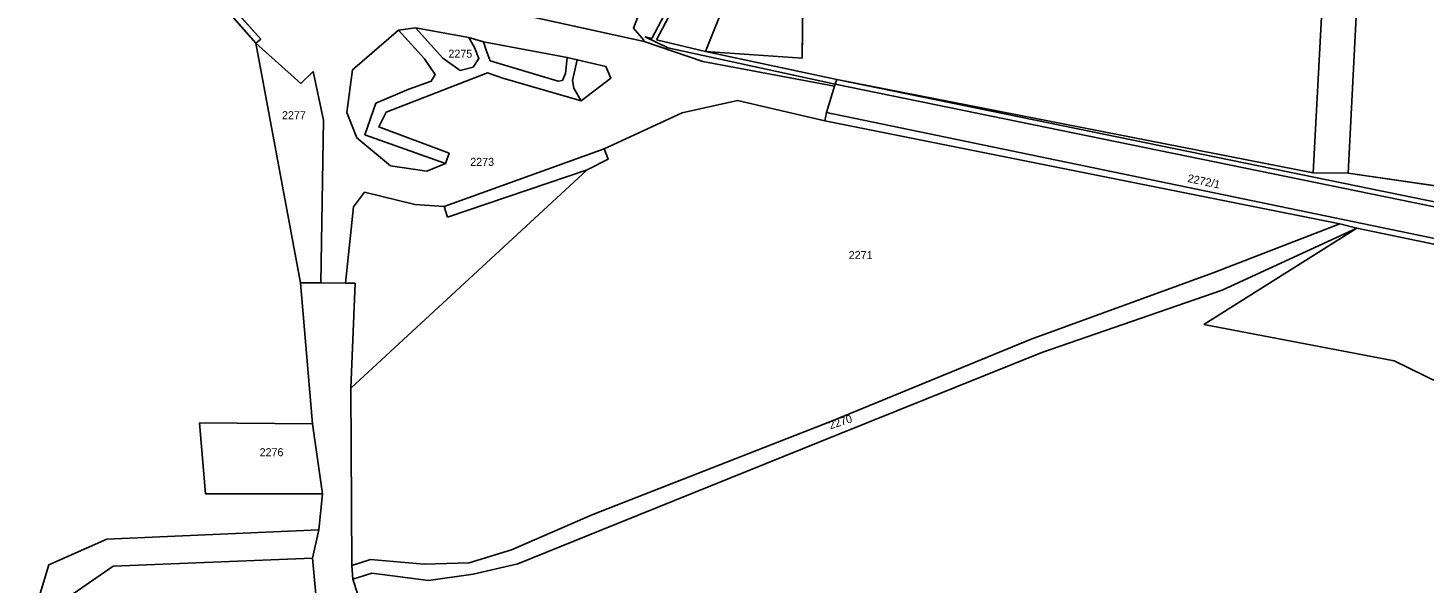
# Model space of a CAD drawing. Extents: x -262715 to -259381, y -1237238 to -1231182.
# Drawn here: x -260330.9 to -259982.1, y -1234027.3 to -1233888.7 of the extents above; entities that cross this region are included whole.
import ezdxf

# ---------------------------------------------------------------- set-up
doc = ezdxf.new("R2010")
doc.units = 0
for name, color, linetype in [('body_kn', 7, 'Continuous'), ('kladpar_druhypozemkov', 7, 'Continuous'), ('kladpar_hranice', 7, 'Continuous'), ('kladpar_parcelnecisla', 7, 'Continuous'), ('kladpar_plochy', 7, 'Continuous'), ('zappar_hrandruhpozemk', 7, 'Continuous')]:
    doc.layers.add(name, color=color, linetype=linetype)

msp = doc.modelspace()

# ---------------------------------------------------------------- linework, layer by layer
at = {"layer": 'body_kn'}
for p, q in [((-260238.34, -1233889.19), (-260238.34, -1233889.19)), ((-260234.04, -1233888.67), (-260234.04, -1233888.67)), ((-260179.6, -1233888.73), (-260179.6, -1233888.73)), ((-260176.67, -1233890.91), (-260176.67, -1233890.91)), ((-260273.93, -1233892.45), (-260273.93, -1233892.45)), ((-260272.75, -1233891.44), (-260272.75, -1233891.44)), ((-260220.76, -1233891.08), (-260220.76, -1233891.08)), ((-260220.76, -1233891.08), (-260220.76, -1233891.08)), ((-260219.37, -1233893.59), (-260219.37, -1233893.59)), ((-260217.09, -1233892.11), (-260217.09, -1233892.11)), ((-260216.4, -1233894.23), (-260216.4, -1233894.23)), ((-260176.99, -1233891.69), (-260176.99, -1233891.69)), ((-260176.97, -1233892.07), (-260176.97, -1233892.07)), ((-260175.03, -1233891.31), (-260175.03, -1233891.31)), ((-260173.86, -1233891.63), (-260173.86, -1233891.63)), ((-260171.06, -1233893.67), (-260171.06, -1233893.67)), ((-260231.81, -1233896.42), (-260231.81, -1233896.42)), ((-260227.2, -1233896.2), (-260227.2, -1233896.2)), ((-260218.21, -1233896.33), (-260218.21, -1233896.33)), ((-260215.4, -1233896.89), (-260215.4, -1233896.89)), ((-260196.17, -1233896.05), (-260196.17, -1233896.05)), ((-260196.17, -1233896.05), (-260196.17, -1233896.05)), ((-260193.67, -1233896.61), (-260193.67, -1233896.61)), ((-260193.67, -1233896.61), (-260193.67, -1233896.61)), ((-260162.32, -1233897.08), (-260162.32, -1233897.08)), ((-260161.58, -1233894.58), (-260161.58, -1233894.58)), ((-260161.58, -1233894.58), (-260161.58, -1233894.58)), ((-260137.5, -1233896.2), (-260137.5, -1233896.2)), ((-260259.66, -1233899.56), (-260259.66, -1233899.56)), ((-260249.81, -1233899.14), (-260249.81, -1233899.14)), ((-260229.18, -1233900.26), (-260229.18, -1233900.26)), ((-260222.92, -1233899.28), (-260222.92, -1233899.28)), ((-260219.63, -1233898.43), (-260219.63, -1233898.43)), ((-260216.12, -1233899.86), (-260216.12, -1233899.86)), ((-260212.22, -1233901.21), (-260212.22, -1233901.21)), ((-260196.58, -1233900.03), (-260196.58, -1233900.03)), ((-260186.48, -1233898.29), (-260186.48, -1233898.29)), ((-260186.48, -1233898.29), (-260186.48, -1233898.29)), ((-260185.25, -1233901.19), (-260185.25, -1233901.19)), ((-260185.25, -1233901.19), (-260185.25, -1233901.19)), ((-260262.72, -1233902.51), (-260262.72, -1233902.51)), ((-260235.76, -1233903.98), (-260235.76, -1233903.98)), ((-260230.12, -1233901.98), (-260230.12, -1233901.98)), ((-260198.39, -1233901.98), (-260198.39, -1233901.98)), ((-260197.37, -1233901.83), (-260197.37, -1233901.83)), ((-260194.87, -1233901.84), (-260194.87, -1233901.84)), ((-260194.49, -1233903.72), (-260194.49, -1233903.72)), ((-260129.37, -1233903.19), (-260129.37, -1233903.19)), ((-260129.37, -1233903.19), (-260129.37, -1233903.19)), ((-260129.21, -1233902.72), (-260129.21, -1233902.72)), ((-260129.21, -1233902.72), (-260129.21, -1233902.72)), ((-260128.81, -1233901.55), (-260128.81, -1233901.55)), ((-260128.81, -1233901.55), (-260128.81, -1233901.55)), ((-260243.99, -1233907.46), (-260243.99, -1233907.46)), ((-260192.71, -1233906.86), (-260192.71, -1233906.86)), ((-260192.71, -1233906.86), (-260192.71, -1233906.86)), ((-260153.62, -1233906.82), (-260153.62, -1233906.82)), ((-260257.07, -1233911.69), (-260257.07, -1233911.69)), ((-260251.19, -1233909.76), (-260251.19, -1233909.76)), ((-260241.42, -1233909.74), (-260241.42, -1233909.74)), ((-260167.47, -1233909.88), (-260167.47, -1233909.88)), ((-260131.84, -1233911.85), (-260131.84, -1233911.85)), ((-260131.36, -1233909.82), (-260131.36, -1233909.82)), ((-260131.36, -1233909.82), (-260131.36, -1233909.82)), ((-260246.69, -1233915.34), (-260246.69, -1233915.34)), ((-260243.24, -1233913.4), (-260243.24, -1233913.4)), ((-260248.73, -1233916.11), (-260248.73, -1233916.11)), ((-260186.91, -1233918.85), (-260186.91, -1233918.85)), ((-260186.91, -1233918.85), (-260186.91, -1233918.85)), ((-260225.69, -1233919.98), (-260225.69, -1233919.98)), ((-260185.96, -1233921.48), (-260185.96, -1233921.48)), ((-260240.32, -1233923.11), (-260240.32, -1233923.11)), ((-260231.26, -1233924.41), (-260231.26, -1233924.41)), ((-260226.56, -1233922.55), (-260226.56, -1233922.55)), ((-260226.56, -1233922.55), (-260226.56, -1233922.55)), ((-260191.16, -1233924.14), (-260191.16, -1233924.14)), ((-260191.16, -1233924.14), (-260191.16, -1233924.14)), ((-260009.8, -1233924.9), (-260009.8, -1233924.9)), ((-260001.05, -1233924.95), (-260001.05, -1233924.95)), ((-260246.77, -1233929.72), (-260246.77, -1233929.72)), ((-260234.2, -1233932.76), (-260234.2, -1233932.76)), ((-260249.52, -1233933.38), (-260249.52, -1233933.38)), ((-260226.93, -1233933.26), (-260226.93, -1233933.26)), ((-260226.08, -1233935.92), (-260226.08, -1233935.92)), ((-260003.15, -1233937.6), (-260003.15, -1233937.6)), ((-259998.93, -1233938.72), (-259998.93, -1233938.72)), ((-259998.93, -1233938.72), (-259998.93, -1233938.72)), ((-260034.8, -1233949.87), (-260034.8, -1233949.87)), ((-260262.83, -1233952.31), (-260262.83, -1233952.31)), ((-260262.83, -1233952.31), (-260262.83, -1233952.31)), ((-260257.75, -1233952.34), (-260257.75, -1233952.34)), ((-260251.58, -1233952.45), (-260251.58, -1233952.45)), ((-260249.15, -1233952.46), (-260249.15, -1233952.46)), ((-260032.55, -1233954.18), (-260032.55, -1233954.18)), ((-260037.13, -1233962.76), (-260037.13, -1233962.76)), ((-260080.22, -1233966.45), (-260080.22, -1233966.45)), ((-260077.58, -1233969.75), (-260077.58, -1233969.75)), ((-259989.57, -1233971.83), (-259989.57, -1233971.83)), ((-260250.23, -1233978.64), (-260250.23, -1233978.64)), ((-260288.03, -1233987.36), (-260288.03, -1233987.36)), ((-260259.82, -1233987.59), (-260259.82, -1233987.59)), ((-260130.13, -1233986.91), (-260130.13, -1233986.91)), ((-260128.27, -1233990.13), (-260128.27, -1233990.13)), ((-260286.57, -1234005.04), (-260286.57, -1234005.04)), ((-260257.33, -1234005.03), (-260257.33, -1234005.03)), ((-260257.33, -1234005.03), (-260257.33, -1234005.03)), ((-260189.74, -1234010.22), (-260189.74, -1234010.22)), ((-260311.18, -1234016.41), (-260311.18, -1234016.41)), ((-260258.24, -1234014.03), (-260258.24, -1234014.03)), ((-260187.49, -1234014.06), (-260187.49, -1234014.06)), ((-260210.11, -1234019.03), (-260210.11, -1234019.03)), ((-260325.7, -1234022.78), (-260325.7, -1234022.78)), ((-260309.6, -1234023.15), (-260309.6, -1234023.15)), ((-260259.81, -1234021.13), (-260259.81, -1234021.13)), ((-260250, -1234022.97), (-260250, -1234022.97)), ((-260250, -1234022.97), (-260250, -1234022.97)), ((-260245.3, -1234021.43), (-260245.3, -1234021.43)), ((-260231.94, -1234022.59), (-260231.94, -1234022.59)), ((-260220.68, -1234022.26), (-260220.68, -1234022.26)), ((-260208.49, -1234022.56), (-260208.49, -1234022.56)), ((-260249.7, -1234026.34), (-260249.7, -1234026.34)), ((-260245.01, -1234024.87), (-260245.01, -1234024.87)), ((-260245.01, -1234024.87), (-260245.01, -1234024.87)), ((-260230.79, -1234026.67), (-260230.79, -1234026.67)), ((-260219.68, -1234025.16), (-260219.68, -1234025.16))]:
    msp.add_line(p, q, dxfattribs=at)
at = {"layer": 'kladpar_druhypozemkov'}
for p, q in [((-260222.69, -1233894.15), (-260222.69, -1233894.15)), ((-260264.64, -1233908.84), (-260264.64, -1233908.84)), ((-260216.59, -1233921.22), (-260216.59, -1233921.22)), ((-260036.61, -1233926.61), (-260036.61, -1233926.61)), ((-260123.35, -1233944.39), (-260123.35, -1233944.39)), ((-260133.44, -1233991), (-260133.44, -1233991)), ((-260270.1, -1233993.76), (-260270.1, -1233993.76))]:
    msp.add_line(p, q, dxfattribs=at)
at = {"layer": 'kladpar_hranice'}
for points in [[(-260142.12, -1233845.9), (-260136.64, -1233830.99), (-260137.5, -1233896.2), (-260161.58, -1233894.58), (-260142.12, -1233845.9)], [(-259968.15, -1233929.72), (-260001.05, -1233924.95), (-260009.8, -1233924.9), (-260128.81, -1233901.55), (-260161.58, -1233894.58), (-260137.5, -1233896.2), (-260136.64, -1233830.99)], [(-260142.12, -1233845.9), (-260161.58, -1233894.58), (-260128.81, -1233901.55), (-260129.21, -1233902.72), (-260129.37, -1233903.19), (-260162.32, -1233897.08), (-260176.97, -1233892.07), (-260176.99, -1233891.69), (-260179.6, -1233888.73), (-260173.85, -1233873.8)], [(-260308.58, -1233853.11), (-260308.26, -1233851.55), (-260272.75, -1233891.44), (-260273.93, -1233892.45), (-260308.58, -1233853.11)], [(-260129.37, -1233903.19), (-260131.36, -1233909.82), (-260131.84, -1233911.85), (-260153.62, -1233906.82), (-260167.47, -1233909.88), (-260186.91, -1233918.85), (-260185.96, -1233921.48), (-260191.16, -1233924.14), (-260250.23, -1233978.64), (-260249.15, -1233952.46), (-260251.58, -1233952.45), (-260257.75, -1233952.34), (-260257.07, -1233911.69), (-260259.66, -1233899.56), (-260262.72, -1233902.51), (-260273.93, -1233892.45), (-260272.75, -1233891.44), (-260308.26, -1233851.55)], [(-260308.58, -1233853.11), (-260273.93, -1233892.45), (-260262.83, -1233952.31), (-260259.82, -1233987.59), (-260288.03, -1233987.36), (-260286.57, -1234005.04), (-260257.33, -1234005.03), (-260258.24, -1234014.03), (-260311.18, -1234016.41), (-260325.7, -1234022.78), (-260330.9, -1234040.17)], [(-260253.01, -1233869.34), (-260243.91, -1233877.28), (-260176.97, -1233892.07), (-260162.32, -1233897.08), (-260129.37, -1233903.19)], [(-260173.85, -1233873.8), (-260179.6, -1233888.73), (-260176.99, -1233891.69), (-260176.97, -1233892.07), (-260243.91, -1233877.28)], [(-260185.25, -1233901.19), (-260186.48, -1233898.29), (-260193.67, -1233896.61), (-260196.17, -1233896.05), (-260217.09, -1233892.11), (-260220.76, -1233891.08), (-260234.04, -1233888.67), (-260238.34, -1233889.19), (-260249.81, -1233899.14), (-260251.19, -1233909.76), (-260248.73, -1233916.11), (-260240.32, -1233923.11), (-260231.26, -1233924.41), (-260226.56, -1233922.55), (-260225.69, -1233919.98), (-260243.24, -1233913.4), (-260241.42, -1233909.74), (-260216.12, -1233899.86), (-260212.22, -1233901.21), (-260192.71, -1233906.86), (-260185.25, -1233901.19)], [(-260186.48, -1233898.29), (-260185.25, -1233901.19), (-260192.71, -1233906.86), (-260212.22, -1233901.21), (-260216.12, -1233899.86), (-260241.42, -1233909.74), (-260243.24, -1233913.4), (-260225.69, -1233919.98), (-260226.56, -1233922.55), (-260231.26, -1233924.41), (-260240.32, -1233923.11), (-260248.73, -1233916.11), (-260251.19, -1233909.76), (-260249.81, -1233899.14), (-260238.34, -1233889.19), (-260234.04, -1233888.67), (-260220.76, -1233891.08), (-260217.09, -1233892.11), (-260196.17, -1233896.05), (-260193.67, -1233896.61), (-260186.48, -1233898.29)], [(-260262.83, -1233952.31), (-260273.93, -1233892.45), (-260262.72, -1233902.51), (-260259.66, -1233899.56), (-260257.07, -1233911.69), (-260257.75, -1233952.34), (-260262.83, -1233952.31)], [(-260131.36, -1233909.82), (-260129.37, -1233903.19), (-260129.21, -1233902.72), (-260128.81, -1233901.55), (-260009.8, -1233924.9), (-260001.05, -1233924.95), (-259968.15, -1233929.72), (-259969.92, -1233929.76), (-259969.6, -1233934.15), (-259969.5, -1233935.38), (-259968.89, -1233943.51), (-259968.79, -1233944.93), (-259998.93, -1233938.72), (-260003.15, -1233937.6), (-260131.84, -1233911.85), (-260131.36, -1233909.82)], [(-260250, -1234022.97), (-260250.23, -1233978.64), (-260191.16, -1233924.14), (-260185.96, -1233921.48), (-260186.91, -1233918.85), (-260167.47, -1233909.88), (-260153.62, -1233906.82), (-260131.84, -1233911.85), (-260003.15, -1233937.6), (-260034.8, -1233949.87), (-260080.22, -1233966.45), (-260130.13, -1233986.91), (-260189.74, -1234010.22), (-260210.11, -1234019.03), (-260220.68, -1234022.26), (-260231.94, -1234022.59), (-260245.3, -1234021.43), (-260250, -1234022.97)], [(-260250, -1234022.97), (-260245.3, -1234021.43), (-260231.94, -1234022.59), (-260220.68, -1234022.26), (-260210.11, -1234019.03), (-260189.74, -1234010.22), (-260130.13, -1233986.91), (-260080.22, -1233966.45), (-260034.8, -1233949.87), (-260003.15, -1233937.6), (-259998.93, -1233938.72), (-260032.55, -1233954.18), (-260077.58, -1233969.75), (-260128.27, -1233990.13), (-260187.49, -1234014.06), (-260208.49, -1234022.56), (-260219.68, -1234025.16), (-260230.79, -1234026.67), (-260245.01, -1234024.87), (-260249.7, -1234026.34), (-260250, -1234022.97)], [(-260245.01, -1234024.87), (-260230.79, -1234026.67), (-260219.68, -1234025.16), (-260208.49, -1234022.56), (-260187.49, -1234014.06), (-260128.27, -1233990.13), (-260077.58, -1233969.75), (-260032.55, -1233954.18), (-259998.93, -1233938.72), (-259968.79, -1233944.93), (-259968.7, -1233946.05), (-259959.61, -1233947.47), (-259953.11, -1233949), (-259946.25, -1233952.48), (-259945.45, -1233954.27), (-259942.54, -1233960.78), (-259940.1, -1233970.34), (-259934.31, -1233989.34), (-259926.28, -1234010.38), (-259918.26, -1234023.25), (-259908.64, -1234044.84)], [(-260258.41, -1234036.46), (-260259.81, -1234021.13), (-260258.24, -1234014.03), (-260257.33, -1234005.03), (-260259.82, -1233987.59), (-260262.83, -1233952.31), (-260257.75, -1233952.34), (-260251.58, -1233952.45), (-260249.15, -1233952.46), (-260250.23, -1233978.64), (-260250, -1234022.97), (-260249.7, -1234026.34), (-260246.24, -1234037.08)], [(-260257.33, -1234005.03), (-260286.57, -1234005.04), (-260288.03, -1233987.36), (-260259.82, -1233987.59), (-260257.33, -1234005.03)], [(-260330.9, -1234040.17), (-260325.7, -1234022.78), (-260311.18, -1234016.41), (-260258.24, -1234014.03), (-260259.81, -1234021.13), (-260309.6, -1234023.15), (-260320.67, -1234030.81)], [(-260320.67, -1234030.81), (-260309.6, -1234023.15), (-260259.81, -1234021.13), (-260258.41, -1234036.46)], [(-260246.24, -1234037.08), (-260249.7, -1234026.34), (-260245.01, -1234024.87)]]:
    msp.add_lwpolyline(points, dxfattribs=at)
at = {"layer": 'kladpar_plochy'}
for p, q in [((-260137.5, -1233896.2), (-260136.64, -1233830.99)), ((-260272.75, -1233891.44), (-260308.26, -1233851.55)), ((-260308.58, -1233853.11), (-260273.93, -1233892.45)), ((-260243.91, -1233877.28), (-260176.97, -1233892.07)), ((-260238.34, -1233889.19), (-260249.81, -1233899.14)), ((-260234.04, -1233888.67), (-260238.34, -1233889.19)), ((-260220.76, -1233891.08), (-260234.04, -1233888.67)), ((-260273.93, -1233892.45), (-260272.75, -1233891.44)), ((-260262.72, -1233902.51), (-260273.93, -1233892.45)), ((-260273.93, -1233892.45), (-260262.83, -1233952.31)), ((-260217.09, -1233892.11), (-260220.76, -1233891.08)), ((-260196.17, -1233896.05), (-260217.09, -1233892.11)), ((-260176.97, -1233892.07), (-260162.32, -1233897.08)), ((-260193.67, -1233896.61), (-260196.17, -1233896.05)), ((-260186.48, -1233898.29), (-260193.67, -1233896.61)), ((-260162.32, -1233897.08), (-260129.37, -1233903.19)), ((-260128.81, -1233901.55), (-260161.58, -1233894.58)), ((-260161.58, -1233894.58), (-260137.5, -1233896.2)), ((-260259.66, -1233899.56), (-260262.72, -1233902.51)), ((-260257.07, -1233911.69), (-260259.66, -1233899.56)), ((-260249.81, -1233899.14), (-260251.19, -1233909.76)), ((-260241.42, -1233909.74), (-260216.12, -1233899.86)), ((-260216.12, -1233899.86), (-260212.22, -1233901.21)), ((-260212.22, -1233901.21), (-260192.71, -1233906.86)), ((-260192.71, -1233906.86), (-260185.25, -1233901.19)), ((-260185.25, -1233901.19), (-260186.48, -1233898.29)), ((-260129.37, -1233903.19), (-260131.36, -1233909.82)), ((-260009.8, -1233924.9), (-260128.81, -1233901.55)), ((-260153.62, -1233906.82), (-260167.47, -1233909.88)), ((-260131.84, -1233911.85), (-260153.62, -1233906.82)), ((-260257.75, -1233952.34), (-260257.07, -1233911.69)), ((-260251.19, -1233909.76), (-260248.73, -1233916.11)), ((-260243.24, -1233913.4), (-260241.42, -1233909.74)), ((-260167.47, -1233909.88), (-260186.91, -1233918.85)), ((-260131.36, -1233909.82), (-260131.84, -1233911.85)), ((-260225.69, -1233919.98), (-260243.24, -1233913.4)), ((-260248.73, -1233916.11), (-260240.32, -1233923.11)), ((-260186.91, -1233918.85), (-260185.96, -1233921.48)), ((-260226.56, -1233922.55), (-260225.69, -1233919.98)), ((-260185.96, -1233921.48), (-260191.16, -1233924.14)), ((-260191.16, -1233924.14), (-260250.23, -1233978.64)), ((-260240.32, -1233923.11), (-260231.26, -1233924.41)), ((-260231.26, -1233924.41), (-260226.56, -1233922.55)), ((-260001.05, -1233924.95), (-260009.8, -1233924.9)), ((-259968.15, -1233929.72), (-260001.05, -1233924.95)), ((-260262.83, -1233952.31), (-260259.82, -1233987.59)), ((-260251.58, -1233952.45), (-260257.75, -1233952.34)), ((-260249.15, -1233952.46), (-260251.58, -1233952.45)), ((-260250.23, -1233978.64), (-260249.15, -1233952.46)), ((-260259.82, -1233987.59), (-260288.03, -1233987.36)), ((-260288.03, -1233987.36), (-260286.57, -1234005.04)), ((-260286.57, -1234005.04), (-260257.33, -1234005.03)), ((-260257.33, -1234005.03), (-260258.24, -1234014.03)), ((-260311.18, -1234016.41), (-260325.7, -1234022.78)), ((-260258.24, -1234014.03), (-260311.18, -1234016.41)), ((-260325.7, -1234022.78), (-260330.9, -1234040.17))]:
    msp.add_line(p, q, dxfattribs=at)
for points in [[(-260142.12, -1233845.9), (-260136.64, -1233830.99), (-260137.5, -1233896.2), (-260161.58, -1233894.58)], [(-260308.58, -1233853.11), (-260308.26, -1233851.55), (-260272.75, -1233891.44), (-260273.93, -1233892.45)], [(-260186.48, -1233898.29), (-260185.25, -1233901.19), (-260192.71, -1233906.86), (-260212.22, -1233901.21), (-260216.12, -1233899.86), (-260241.42, -1233909.74), (-260243.24, -1233913.4), (-260225.69, -1233919.98), (-260226.56, -1233922.55), (-260231.26, -1233924.41), (-260240.32, -1233923.11), (-260248.73, -1233916.11), (-260251.19, -1233909.76), (-260249.81, -1233899.14), (-260238.34, -1233889.19), (-260234.04, -1233888.67), (-260220.76, -1233891.08), (-260217.09, -1233892.11), (-260196.17, -1233896.05), (-260193.67, -1233896.61)], [(-260262.83, -1233952.31), (-260273.93, -1233892.45), (-260262.72, -1233902.51), (-260259.66, -1233899.56), (-260257.07, -1233911.69), (-260257.75, -1233952.34)], [(-260131.36, -1233909.82), (-260129.37, -1233903.19), (-260129.21, -1233902.72), (-260128.81, -1233901.55), (-260009.8, -1233924.9), (-260001.05, -1233924.95), (-259968.15, -1233929.72), (-259969.92, -1233929.76), (-259969.6, -1233934.15), (-259969.5, -1233935.38), (-259968.89, -1233943.51), (-259968.79, -1233944.93), (-259998.93, -1233938.72), (-260003.15, -1233937.6), (-260131.84, -1233911.85)], [(-260250, -1234022.97), (-260250.23, -1233978.64), (-260191.16, -1233924.14), (-260185.96, -1233921.48), (-260186.91, -1233918.85), (-260167.47, -1233909.88), (-260153.62, -1233906.82), (-260131.84, -1233911.85), (-260003.15, -1233937.6), (-260034.8, -1233949.87), (-260080.22, -1233966.45), (-260130.13, -1233986.91), (-260189.74, -1234010.22), (-260210.11, -1234019.03), (-260220.68, -1234022.26), (-260231.94, -1234022.59), (-260245.3, -1234021.43)], [(-260250, -1234022.97), (-260245.3, -1234021.43), (-260231.94, -1234022.59), (-260220.68, -1234022.26), (-260210.11, -1234019.03), (-260189.74, -1234010.22), (-260130.13, -1233986.91), (-260080.22, -1233966.45), (-260034.8, -1233949.87), (-260003.15, -1233937.6), (-259998.93, -1233938.72), (-260032.55, -1233954.18), (-260077.58, -1233969.75), (-260128.27, -1233990.13), (-260187.49, -1234014.06), (-260208.49, -1234022.56), (-260219.68, -1234025.16), (-260230.79, -1234026.67), (-260245.01, -1234024.87), (-260249.7, -1234026.34)], [(-260257.33, -1234005.03), (-260286.57, -1234005.04), (-260288.03, -1233987.36), (-260259.82, -1233987.59)]]:
    msp.add_lwpolyline(points, close=True, dxfattribs=at)
for points in [[(-260142.12, -1233845.9), (-260161.58, -1233894.58), (-260128.81, -1233901.55), (-260129.21, -1233902.72), (-260129.37, -1233903.19), (-260162.32, -1233897.08), (-260176.97, -1233892.07), (-260176.99, -1233891.69), (-260179.6, -1233888.73), (-260173.85, -1233873.8)], [(-260173.85, -1233873.8), (-260179.6, -1233888.73), (-260176.99, -1233891.69), (-260176.97, -1233892.07), (-260243.91, -1233877.28)], [(-260246.24, -1234037.08), (-260249.7, -1234026.34), (-260245.01, -1234024.87), (-260230.79, -1234026.67), (-260219.68, -1234025.16), (-260208.49, -1234022.56), (-260187.49, -1234014.06), (-260128.27, -1233990.13), (-260077.58, -1233969.75), (-260032.55, -1233954.18), (-259998.93, -1233938.72), (-259968.79, -1233944.93), (-259968.7, -1233946.05), (-259959.61, -1233947.47), (-259953.11, -1233949), (-259946.25, -1233952.48), (-259945.45, -1233954.27), (-259942.54, -1233960.78), (-259940.1, -1233970.34), (-259934.31, -1233989.34), (-259926.28, -1234010.38), (-259918.26, -1234023.25), (-259908.64, -1234044.84)], [(-260258.41, -1234036.46), (-260259.81, -1234021.13), (-260258.24, -1234014.03), (-260257.33, -1234005.03), (-260259.82, -1233987.59), (-260262.83, -1233952.31), (-260257.75, -1233952.34), (-260251.58, -1233952.45), (-260249.15, -1233952.46), (-260250.23, -1233978.64), (-260250, -1234022.97), (-260249.7, -1234026.34), (-260246.24, -1234037.08)], [(-260330.9, -1234040.17), (-260325.7, -1234022.78), (-260311.18, -1234016.41), (-260258.24, -1234014.03), (-260259.81, -1234021.13), (-260309.6, -1234023.15), (-260320.67, -1234030.81)], [(-260320.67, -1234030.81), (-260309.6, -1234023.15), (-260259.81, -1234021.13), (-260258.41, -1234036.46)]]:
    msp.add_lwpolyline(points, dxfattribs=at)
at = {"layer": 'zappar_hrandruhpozemk'}
for p, q in [((-259984.54, -1233599.97), (-260001.05, -1233924.95)), ((-260151.26, -1233846.24), (-260175.03, -1233891.31)), ((-260161.58, -1233894.58), (-260173.86, -1233891.63)), ((-260171.06, -1233893.67), (-260129.21, -1233902.72)), ((-260198.39, -1233901.98), (-260215.4, -1233896.89)), ((-260193.67, -1233896.61), (-260194.87, -1233901.84)), ((-260219.63, -1233898.43), (-260222.92, -1233899.28)), ((-260243.99, -1233907.46), (-260235.76, -1233903.98)), ((-260194.87, -1233901.84), (-260194.49, -1233903.72)), ((-260192.71, -1233906.86), (-260194.49, -1233903.72)), ((-260129.21, -1233902.72), (-260129.37, -1233903.19)), ((-259969.5, -1233935.38), (-260129.21, -1233902.72)), ((-260128.81, -1233901.55), (-259969.6, -1233934.15)), ((-260131.36, -1233909.82), (-259968.89, -1233943.51)), ((-260186.91, -1233918.85), (-260226.93, -1233933.26)), ((-260191.16, -1233924.14), (-260226.08, -1233935.92)), ((-260234.2, -1233932.76), (-260246.77, -1233929.72)), ((-259998.93, -1233938.72), (-260037.13, -1233962.76)), ((-260037.13, -1233962.76), (-259989.57, -1233971.83)), ((-259989.57, -1233971.83), (-259937.1, -1233997.59))]:
    msp.add_line(p, q, dxfattribs=at)
for points in [[(-260005.75, -1233750.2), (-260006.2, -1233834.7), (-260007.72, -1233885.9), (-260009.8, -1233924.9)], [(-260173.86, -1233891.63), (-260150.02, -1233846.48), (-260151.26, -1233846.24)], [(-260235.76, -1233903.98), (-260230.12, -1233901.98), (-260229.18, -1233900.26), (-260231.81, -1233896.42), (-260238.34, -1233889.19)], [(-260222.92, -1233899.28), (-260227.2, -1233896.2), (-260234.04, -1233888.67)], [(-260175.03, -1233891.31), (-260176.67, -1233890.91), (-260171.06, -1233893.67)], [(-260220.76, -1233891.08), (-260219.37, -1233893.59), (-260218.21, -1233896.33), (-260219.63, -1233898.43)], [(-260215.4, -1233896.89), (-260216.4, -1233894.23), (-260217.09, -1233892.11)], [(-260196.17, -1233896.05), (-260196.58, -1233900.03), (-260197.37, -1233901.83), (-260198.39, -1233901.98)], [(-260185.25, -1233901.19), (-260186.48, -1233898.29), (-260193.67, -1233896.61)], [(-260226.56, -1233922.55), (-260246.69, -1233915.34), (-260243.99, -1233907.46)], [(-260246.77, -1233929.72), (-260249.52, -1233933.38), (-260251.58, -1233952.45)], [(-260226.08, -1233935.92), (-260226.93, -1233933.26), (-260234.2, -1233932.76)]]:
    msp.add_lwpolyline(points, dxfattribs=at)

# ---------------------------------------------------------------- texts
at = {"layer": 'kladpar_parcelnecisla'}
for s, p in [('2275', (-260225.84, -1233896.1)), ('2277', (-260267.42, -1233911.47)), ('2273', (-260220.39, -1233923.12)), ('2271', (-260125.84, -1233946.41)), ('2276', (-260273.01, -1233995.66))]:
    msp.add_text(s, height=2, dxfattribs=at).set_placement(p)
for s, rotation, p in [('2272/1', 348, (-260041.3, -1233927.12)), ('2270', 18, (-260130.43, -1233988.96))]:
    msp.add_text(s, height=2, rotation=rotation, dxfattribs=at).set_placement(p)

doc.saveas('drawing.dxf')
